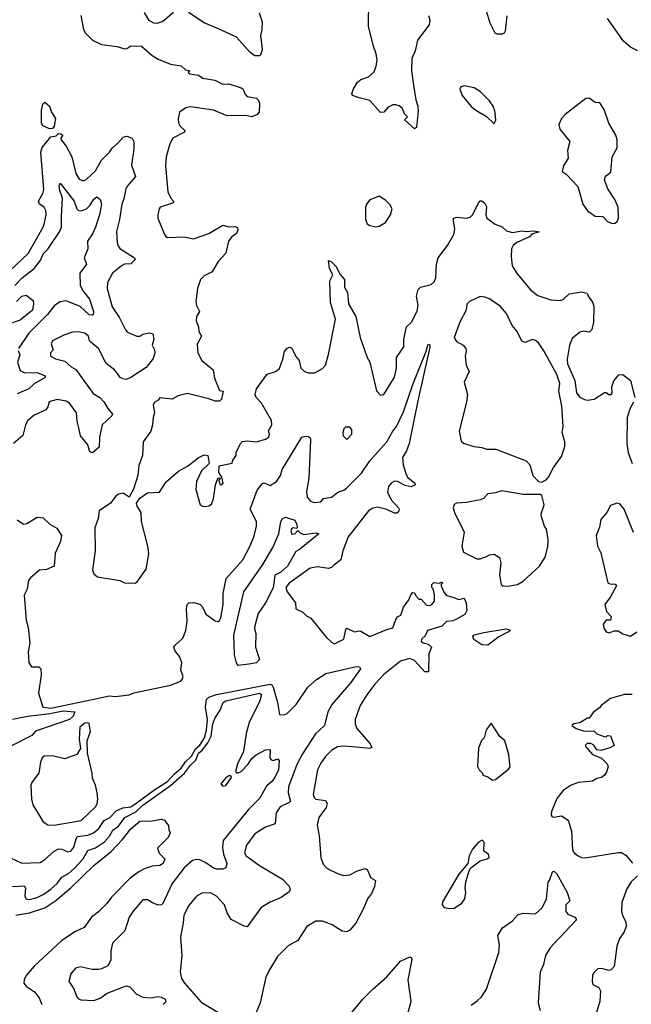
# Model space of a CAD drawing. Extents: x 1550320 to 1685906, y 509093 to 640511.
# Tile 377 of 532: x 1646551 to 1650540, y 579606 to 586029. Entities that reach past the tile are written whole.
import ezdxf

# ---------------------------------------------------------------- set-up
doc = ezdxf.new("R2010")
doc.units = 0

msp = doc.modelspace()

# ---------------------------------------------------------------- linework, layer by layer
at = {"layer": '0CON20XD'}
for points in [[(1649216.2, 586055), (1649226.2, 586025), (1649221.2, 585995), (1649145.8, 585895), (1649130, 585825), (1649107.5, 585775), (1649106.5, 585695), (1649119.2, 585600.8), (1649135.6, 585505), (1649148.6, 585465), (1649150, 585435), (1649138.8, 585325), (1649125, 585316.7), (1649060, 585375), (1649080, 585395), (1649060, 585415), (1649045, 585452.5), (1649025.7, 585465.7), (1649005, 585473.3), (1648985, 585472.5), (1648955, 585457.5), (1648925, 585426), (1648905, 585424.3), (1648835, 585502.5), (1648765, 585518.1), (1648721.4, 585535), (1648718.2, 585545), (1648725, 585572.5), (1648755, 585621.9), (1648775, 585638.1), (1648825, 585656), (1648862.1, 585687.9), (1648876.5, 585725), (1648882.5, 585765), (1648876.5, 585805), (1648857.7, 585855), (1648825.8, 585985), (1648827.9, 586157.9)], [(1646950, 586055), (1646967.5, 585965), (1646980.7, 585940.7), (1647026.2, 585895), (1647085, 585866.4), (1647187, 585853), (1647235, 585838.8), (1647249.5, 585840.5), (1647275, 585858), (1647345, 585856.7), (1647415, 585794.3), (1647455, 585770.6), (1647535, 585738.6), (1647605, 585727.1), (1647631.7, 585701.7), (1647658.3, 585698.3), (1647650, 585685), (1647660, 585675), (1647716.2, 585666.2), (1647745, 585646.2), (1647823.8, 585633.8), (1647875, 585608.6), (1647915, 585610.6), (1647995, 585584.4), (1648007.8, 585575), (1648020.4, 585545), (1648035, 585528.2), (1648096.2, 585516.2), (1648106.8, 585506.8), (1648114.8, 585484.8), (1648113.8, 585425), (1648100, 585410), (1648065, 585395.9), (1648025, 585403.8), (1647905, 585402.5), (1647815, 585437.5), (1647665, 585461.1), (1647635, 585454.3), (1647593.8, 585425), (1647583.8, 585385), (1647585.7, 585355), (1647597.1, 585335), (1647628.8, 585305), (1647626.7, 585295), (1647550.6, 585255), (1647529.4, 585219.4)], [(1647554.5, 586075.5), (1647485, 586016), (1647445, 586004), (1647425, 586006), (1647394.3, 586024.3), (1647365.5, 586075.5)], [(1648113, 586073), (1648132.2, 586015), (1648131.1, 585965), (1648122, 585925), (1648132, 585835), (1648122.5, 585797.5), (1648115, 585792.5), (1648085, 585793.8), (1648055, 585813.8), (1647965, 585914.3), (1647848, 585968), (1647755, 586008.1), (1647652, 586075)], [(1649727.1, 586052.9), (1649716.8, 585953.2), (1649709.7, 585940.3), (1649695, 585934.2), (1649664.1, 585934.1), (1649651.2, 585941.2), (1649618.9, 586005), (1649595.5, 586085)], [(1650583.3, 585825), (1650535, 585850), (1650489.3, 585889.3), (1650385, 586036.2)], [(1649645, 585350), (1649656, 585375), (1649650.8, 585435), (1649639.2, 585465), (1649615, 585498.8), (1649557.4, 585557.4), (1649515, 585584), (1649451.7, 585598.3), (1649428.3, 585591.7), (1649421.2, 585575), (1649436.2, 585535), (1649495, 585463.3), (1649525, 585438.8), (1649596.4, 585396.4), (1649645, 585350)], [(1650415, 584700), (1650435, 584701.2), (1650448.3, 584711.7), (1650456.1, 584733.9), (1650453.3, 584805), (1650433.3, 584855), (1650386, 584926), (1650365.6, 584985), (1650372.1, 585007.9), (1650407.1, 585035), (1650415.7, 585135), (1650447, 585193), (1650447.1, 585245), (1650438.6, 585275), (1650393.5, 585353.5), (1650362.7, 585442.7), (1650335, 585486.7), (1650305, 585489.2), (1650265, 585517.5), (1650242.5, 585515), (1650109.5, 585410.5), (1650085.7, 585385), (1650067.5, 585345), (1650074.5, 585314.5), (1650138, 585235), (1650122.9, 585175), (1650128, 585125), (1650096.7, 585075), (1650088.3, 585038.3), (1650115, 585020), (1650190.5, 584940.5), (1650224.2, 584825), (1650255, 584781.4), (1650305, 584747.9), (1650355, 584744.3), (1650385, 584711.5), (1650415, 584700)], [(1646745, 585316.5), (1646725, 585324.5), (1646705, 585336.7), (1646694.1, 585354.1), (1646692.2, 585437.8), (1646702.7, 585477.3), (1646715, 585490), (1646745, 585463.8), (1646759.4, 585425), (1646784.4, 585385), (1646775.6, 585334.4), (1646765, 585318), (1646745, 585316.5)], [(1646446.5, 584353.5), (1646607.1, 584502.9), (1646704.5, 584675), (1646710.4, 584695), (1646722.7, 584755), (1646721.3, 584785), (1646709.5, 584805), (1646680.6, 584825), (1646673.1, 584845), (1646702.2, 584895), (1646708.8, 584921.2), (1646688.8, 585165), (1646697.9, 585195), (1646755, 585264.5), (1646788.8, 585271.2), (1646803.3, 585286.7), (1646820, 585285), (1646832.5, 585275), (1646820, 585255), (1646821.2, 585245), (1646853.2, 585203.2), (1646890, 585135), (1646918.1, 585025), (1646937.9, 584987.9), (1646965, 584977.5), (1646985, 584986), (1647045, 585043.3), (1647085, 585113.1), (1647136.8, 585165), (1647156.6, 585193.4), (1647193.9, 585225), (1647225, 585262.7), (1647248.9, 585268.9), (1647285, 585256.7), (1647295.2, 585235.2), (1647295.3, 585185), (1647279.1, 585079.1), (1647307.1, 585005), (1647253.8, 584945), (1647243.8, 584925), (1647229.3, 584860.7), (1647216.1, 584825), (1647202.5, 584725), (1647182.2, 584647.8), (1647185.6, 584575), (1647190.5, 584555), (1647205, 584536.7), (1647300.8, 584475), (1647304.2, 584465), (1647275, 584437.3), (1647235, 584434), (1647215.9, 584424.1), (1647155.5, 584374.5), (1647123.5, 584315), (1647120.9, 584275), (1647154.6, 584155), (1647199.1, 584089.1), (1647240.6, 584005), (1647255, 583990.6), (1647315, 583964.4), (1647335, 583964.4), (1647355, 583977.5), (1647395, 583986.2), (1647419.3, 583979.3), (1647425.8, 583945), (1647416, 583905), (1647430, 583875), (1647432, 583855), (1647422.3, 583817.7), (1647375, 583761.1), (1647275, 583694.4), (1647245, 583682.5), (1647225.9, 583685.9), (1647206.7, 583695), (1647194.2, 583714.2), (1647170, 583745), (1647115, 583786), (1647064.4, 583885), (1647014, 583925), (1647005.8, 583935), (1646999.2, 583965), (1646975, 583984.2), (1646935, 583992.9), (1646895, 583990.8), (1646838.3, 583971.7), (1646765.7, 583935), (1646757.1, 583915), (1646769.2, 583875), (1646752.9, 583855), (1646752.9, 583835), (1646785, 583815.5), (1646845, 583800.9), (1646885.7, 583765), (1646916.6, 583746.6), (1647030.9, 583590.9), (1647072.9, 583565), (1647102, 583535), (1647125, 583492.9), (1647155.8, 583455), (1647152, 583445), (1647089.4, 583385), (1647071.8, 583305), (1647069.4, 583240.6), (1647025, 583202.5), (1647009.3, 583209.3), (1646996.2, 583255), (1646948, 583315), (1646937, 583367), (1646925, 583410), (1646920.8, 583465), (1646875, 583527.5), (1646855, 583540), (1646795, 583551.4), (1646743.8, 583536.2), (1646735.5, 583504.5), (1646721.2, 583485), (1646645, 583448.1), (1646605, 583413.8), (1646589.4, 583385), (1646572.5, 583317.5), (1646510.8, 583265)], [(1647529.4, 585219.4), (1647505.5, 585135), (1647501.5, 585075), (1647518, 584905), (1647535.8, 584865), (1647553.3, 584845), (1647553.3, 584835), (1647468, 584805), (1647460, 584795), (1647452.5, 584755), (1647452.5, 584735), (1647495, 584626.7), (1647505, 584613.8), (1647515, 584608.8), (1647622.3, 584612.3), (1647685, 584600), (1647785, 584634.5), (1647875, 584688), (1647915, 584678), (1647955, 584680), (1647972.5, 584672.5), (1647973.8, 584655), (1647965.7, 584635), (1647935, 584611.4), (1647913.1, 584585), (1647896, 584505), (1647845, 584451.2), (1647805.5, 584384.5), (1647755, 584358.9), (1647729.4, 584335), (1647710.8, 584275), (1647699.7, 584190.3), (1647703.1, 584165), (1647724, 584125), (1647705, 584093.3), (1647702.1, 584065), (1647718, 584025), (1647718.8, 583995), (1647737.5, 583965), (1647708.8, 583911.2), (1647712, 583855), (1647739.2, 583805), (1647812, 583745), (1647821.1, 583691.1), (1647855, 583610), (1647877.5, 583605), (1647867, 583553), (1647855, 583540), (1647825, 583540), (1647785.6, 583555.6), (1647645, 583590.8), (1647585, 583575.7), (1647545, 583554), (1647465, 583562.5), (1647455, 583547.5), (1647430, 583535), (1647422.5, 583515), (1647431.2, 583465), (1647422, 583435), (1647418, 583385), (1647406.2, 583345), (1647356, 583275), (1647352, 583185), (1647328.8, 583121.2), (1647322, 583055), (1647293.2, 582966.8), (1647265, 582913.8), (1647225, 582940), (1647195, 582933.8), (1647178.3, 582921.7), (1647143.3, 582875), (1647070, 582825), (1647062.5, 582775), (1647042, 582715), (1647042.2, 582565), (1647025, 582440), (1647035, 582413.3), (1647057.5, 582395), (1647205, 582371.2), (1647235, 582356.2), (1647305, 582353.3), (1647318, 582362), (1647375.8, 582445), (1647392.5, 582545), (1647387.1, 582595), (1647344.4, 582755), (1647344.2, 582815), (1647316.7, 582855), (1647313.3, 582875), (1647335, 582906.7), (1647385, 582942.5), (1647463.6, 582946.4), (1647506.7, 583015), (1647586.4, 583083.6), (1647644.5, 583115.5), (1647715, 583171.2), (1647755, 583190), (1647777.5, 583185), (1647787, 583133), (1647736, 583085), (1647704.3, 583015.7), (1647700, 582965), (1647728, 582865), (1647745, 582855.7), (1647765, 582854.4), (1647785, 582858), (1647801.2, 582868.8), (1647815, 582902.5), (1647828.8, 582995), (1647843, 583037), (1647855, 583040), (1647860, 583035), (1647850, 583025), (1647857, 582997), (1647870, 582995), (1647878.8, 583005), (1647870, 583045), (1647850, 583075), (1647851.7, 583118.3), (1647937.5, 583135), (1647940, 583155), (1647962.5, 583185), (1647962.5, 583205), (1647990, 583265), (1648005, 583276.7), (1648035, 583282), (1648095, 583276), (1648155, 583292), (1648176, 583305), (1648180, 583325), (1648173.9, 583346.1), (1648196.2, 583385), (1648194, 583415), (1648127.3, 583527.3), (1648093.9, 583563.9), (1648086.2, 583585), (1648095, 583620), (1648165, 583715.8), (1648220, 583735), (1648245, 583754), (1648268.1, 583815), (1648277.1, 583865), (1648295, 583886.2), (1648313.6, 583893.6), (1648325.8, 583885.8), (1648351.1, 583831.1), (1648372.9, 583805), (1648384.3, 583755), (1648408.8, 583735), (1648435, 583725.6), (1648475, 583725.6), (1648526.3, 583753.7), (1648545, 583776.2), (1648565.3, 583844.7), (1648610.4, 584075), (1648578.5, 584185), (1648574.6, 584325), (1648593.3, 584365), (1648570.8, 584405), (1648565, 584457.5), (1648585, 584450), (1648615, 584418), (1648638.8, 584368.8), (1648670, 584335), (1648670, 584285), (1648689.1, 584249.1), (1648696.2, 584176.2), (1648743.4, 584093.4), (1648770.6, 583955), (1648816.2, 583825), (1648834.1, 583794.1), (1648877.7, 583607.7), (1648905, 583580), (1648926.7, 583585), (1648995, 583697.5), (1649009.2, 583755), (1649008.6, 583825), (1649055.5, 583894.5), (1649056.9, 583945), (1649074.5, 584025), (1649107.1, 584055), (1649142.2, 584127.8), (1649149.5, 584165), (1649140, 584225), (1649150.6, 584269.4), (1649165, 584284), (1649235, 584300.8), (1649255, 584318.8), (1649265.7, 584345), (1649270, 584435), (1649280.8, 584475), (1649341.2, 584555), (1649383, 584627), (1649388.1, 584665), (1649379.2, 584715), (1649381.2, 584735), (1649405, 584740), (1649465, 584734.4), (1649488.6, 584741.4), (1649503.7, 584756.3), (1649545, 584835.3), (1649555, 584846.8), (1649565, 584847.9), (1649585, 584831.5), (1649595, 584810), (1649592.1, 584755), (1649597.1, 584735), (1649652.5, 584695), (1649697.8, 584677.8), (1649725, 584652.5), (1649765, 584640), (1649825, 584652.5), (1649855, 584647.5), (1649905, 584652.5), (1649940, 584645), (1649890.5, 584629.5), (1649875, 584612.9), (1649794, 584576), (1649768.9, 584555), (1649759.2, 584535), (1649756.2, 584485), (1649763.8, 584423.8), (1649795, 584370), (1649885, 584264.3), (1649930.2, 584230.2), (1650015, 584201.1), (1650075, 584196.9), (1650095.5, 584204.5), (1650135, 584240), (1650215.9, 584254.1), (1650250, 584245), (1650265, 584216.7), (1650286.5, 584186.5), (1650295, 584160), (1650293.3, 584055), (1650281.4, 584008.6), (1650265, 583990.8), (1650225, 583996.7), (1650205, 583990.8), (1650155, 583950), (1650136.7, 583905), (1650121.4, 583815), (1650123, 583783), (1650170.8, 583675), (1650182.5, 583595), (1650205, 583566.7), (1650235, 583551.2), (1650255, 583546.7), (1650297.3, 583552.7), (1650365, 583596.7), (1650377, 583597), (1650393.6, 583583.6), (1650407.5, 583585), (1650416, 583595), (1650413.8, 583635), (1650425, 583672.5), (1650458.3, 583711.7), (1650485, 583713.8), (1650535.6, 583675.6), (1650563.3, 583565)], [(1646520.3, 584295), (1646568.1, 584345), (1646644.7, 584405), (1646683.4, 584455), (1646707.3, 584502.7), (1646735, 584532.7), (1646811.6, 584645), (1646822.6, 584675), (1646824.6, 584745.4), (1646830.7, 584865), (1646812, 584915), (1646808.2, 584945), (1646815, 584961.4), (1646905.3, 584845), (1646924.4, 584795), (1646935, 584784.5), (1646955, 584781.1), (1646986.7, 584795), (1647011.5, 584818.5), (1647035, 584858.6), (1647055, 584874), (1647075, 584856), (1647083.6, 584825), (1647071.5, 584755), (1647044.7, 584675), (1647025, 584631.1), (1646992.7, 584585), (1646994.6, 584535), (1646970.4, 584475), (1646986.7, 584435), (1646943.5, 584375), (1646946.4, 584295), (1646965, 584258.6), (1647005.8, 584205), (1647031.5, 584125), (1647030, 584105), (1647025, 584100.8), (1647005, 584104.6), (1646945, 584156.9), (1646855, 584194.6), (1646815, 584188.9), (1646778.9, 584165), (1646732.7, 584105), (1646610.4, 583985), (1646543.5, 583885)], [(1648873, 584677), (1648895, 584681.2), (1648937.5, 584705), (1648968.8, 584755), (1648980, 584795), (1648965, 584822.5), (1648939.3, 584849.3), (1648895, 584876.7), (1648835, 584853.8), (1648812, 584825), (1648805.8, 584805), (1648806.1, 584726.1), (1648817.7, 584697.7), (1648835, 584686.2), (1648873, 584677)], [(1646530.2, 584189.8), (1646566, 584225), (1646592.5, 584232.5), (1646638, 584198), (1646640.8, 584175), (1646634.3, 584135), (1646555, 584069.1), (1646465, 584038.1)], [(1649955, 583012.5), (1649983.6, 583026.4), (1650000, 583045), (1650033, 583107), (1650085, 583180), (1650106.9, 583245), (1650107.1, 583275), (1650088.6, 583335), (1650095.7, 583375), (1650087.7, 583507.7), (1650066.2, 583605), (1650073.3, 583655), (1650054.4, 583715), (1649969.3, 583869.3), (1649935, 583920), (1649915, 583936.1), (1649895, 583942.7), (1649845, 583923.1), (1649825, 583932.5), (1649796.2, 583995), (1649763.3, 584035), (1649725, 584113.1), (1649687.1, 584157.1), (1649615, 584207.3), (1649585, 584219.1), (1649555, 584222.2), (1649485, 584191.4), (1649467.4, 584172.6), (1649461.9, 584135), (1649421.4, 584055), (1649384.2, 583955), (1649400.6, 583930.6), (1649442.5, 583905), (1649460, 583885), (1649463.3, 583865), (1649456.7, 583835), (1649463.8, 583775), (1649482, 583735), (1649450.6, 583665), (1649470.8, 583585), (1649464.2, 583535), (1649418, 583345), (1649429.7, 583279.7), (1649445, 583266), (1649513.9, 583243.9), (1649565, 583238.8), (1649598.3, 583228.3), (1649657.3, 583227.3), (1649855, 583150.8), (1649878, 583125), (1649897.5, 583055), (1649935, 583017.5), (1649955, 583012.5)], [(1648532, 582905), (1648585, 582913.3), (1648630.6, 582949.4), (1648665, 582960.4), (1648684.5, 582975), (1648779.9, 583070.1), (1648835, 583150.9), (1648945, 583274.5), (1648984.6, 583345), (1649008.5, 583375), (1649055, 583470), (1649115, 583650), (1649199.6, 583860.4), (1649215, 583912.5), (1649225, 583907.5), (1649225, 583892.5), (1649148.4, 583541.6), (1649090.2, 583265), (1649074.5, 583215.5), (1649047, 583173), (1649051.2, 583125), (1649071.6, 583061.6), (1649083, 583043), (1649127.1, 583005), (1649129.2, 582995), (1649105, 582980.6), (1649065, 582990.9), (1649014.4, 583015.6), (1648995, 583017.8), (1648975, 583008.1), (1648956, 582984), (1648949.2, 582945), (1648975, 582895.6), (1649020.6, 582845), (1649025.6, 582835), (1649020.7, 582819.3), (1649010.6, 582809.4), (1648995, 582808.9), (1648945, 582833.2), (1648885, 582848.8), (1648855, 582843.6), (1648826.7, 582825), (1648692.5, 582655), (1648658.2, 582565), (1648645.4, 582504.6), (1648600.3, 582469.7), (1648584, 582455), (1648565, 582448.2), (1648495, 582459.5), (1648445, 582451.9), (1648307.6, 582352.4), (1648287.5, 582325), (1648295, 582297.5), (1648350, 582225), (1648352.5, 582185), (1648397.5, 582165), (1648420.7, 582140.7), (1648450, 582125), (1648550.5, 582000.5), (1648585, 581967.5), (1648605, 581957.5), (1648665, 581987.5), (1648678.3, 582051.7), (1648685, 582060), (1648735, 582036.7), (1648765, 582043.3), (1648775, 582040), (1648835, 582006.2), (1648945, 582051.2), (1648985, 582061.2), (1649005, 582116.7), (1649015, 582133.3), (1649037.5, 582145), (1649053.9, 582196.1), (1649090, 582245), (1649102.3, 582277.7), (1649115, 582292.5), (1649125, 582290), (1649135, 582270), (1649155, 582250), (1649168.3, 582248.3), (1649205, 582210), (1649225, 582207.5), (1649240, 582215), (1649257, 582237), (1649256.4, 582276.4), (1649247, 582317), (1649240, 582325), (1649240, 582345), (1649253, 582357), (1649287.5, 582352.5), (1649305, 582360), (1649310, 582355), (1649300, 582345), (1649300, 582335), (1649317.5, 582295), (1649335, 582272.5), (1649375, 582262.5), (1649415, 582247.5), (1649450, 582255), (1649463.3, 582225), (1649466.7, 582175), (1649455, 582150), (1649405, 582120), (1649375, 582107.5), (1649335, 582103.3), (1649305, 582072.5), (1649210, 582045), (1649195, 582010), (1649171.7, 581988.3), (1649170, 581975), (1649182.5, 581965), (1649216.1, 581956.1), (1649236.4, 581936.4), (1649218.6, 581891.4), (1649216.7, 581775), (1649193.3, 581775), (1649125, 581850), (1649092.4, 581862.4), (1649035, 581844.4), (1648925, 581756.7), (1648867.8, 581695), (1648815, 581625.8), (1648771.4, 581555), (1648740, 581465), (1648739.2, 581435), (1648750, 581405), (1648836.7, 581305), (1648847.5, 581282.5), (1648834.2, 581275.8), (1648722.5, 581285), (1648665, 581289.6), (1648624.5, 581285.5), (1648586, 581265), (1648545, 581222.5), (1648515, 581180), (1648493.5, 581135), (1648465.5, 580975), (1648471.9, 580955), (1648482, 580945), (1648545, 580935.6), (1648557, 580917), (1648550.5, 580889.5), (1648502.3, 580825), (1648491.2, 580775), (1648503.6, 580705), (1648516, 580565), (1648531.2, 580521.2), (1648554, 580495), (1648573.1, 580483.1), (1648635, 580454.3), (1648665, 580447.1), (1648705, 580450), (1648755, 580476), (1648805, 580492.5), (1648816.1, 580486.1), (1648840.5, 580430.5), (1648872.5, 580415), (1648864.2, 580375), (1648845, 580328.8), (1648820, 580295), (1648795.5, 580235), (1648742.5, 580135), (1648705, 580090.8), (1648685, 580079.2), (1648655, 580084), (1648588.8, 580125), (1648525, 580149.4), (1648482, 580148), (1648424.2, 580115), (1648365, 580022), (1648302.6, 579987.4), (1648232.2, 579917.8), (1648175.8, 579825), (1648156.6, 579783.4), (1648118.6, 579615), (1648073.8, 579505)], [(1646540.3, 583870.3), (1646551.7, 583841.7), (1646537.3, 583795), (1646555, 583741.4), (1646585, 583726.2), (1646665, 583727.4), (1646716.7, 583705), (1646716.7, 583695), (1646645, 583653.3), (1646609.6, 583620.4), (1646535, 583588.2)], [(1650554.5, 583535), (1650531.8, 583495), (1650513.3, 583435), (1650510, 583265), (1650518.9, 583205), (1650544.8, 583134.8)], [(1648685, 583290), (1648716.7, 583325), (1648717.5, 583355), (1648705, 583370), (1648675, 583370), (1648665, 583360), (1648657.5, 583335), (1648660, 583315), (1648685, 583290)], [(1646535, 582767.5), (1646575, 582737.5), (1646598.3, 582741.7), (1646665, 582784), (1646705, 582778.8), (1646747.7, 582737.7), (1646793, 582713), (1646823.3, 582663.3), (1646817.5, 582625), (1646781.9, 582548.1), (1646776.7, 582465), (1646725, 582443.1), (1646681.1, 582438.9), (1646621.4, 582388.6), (1646609.2, 582370.8), (1646599.2, 582315), (1646580, 582275), (1646592.1, 582112.1), (1646606.8, 582065), (1646616.2, 581963.8), (1646607.1, 581905), (1646611.5, 581835), (1646628.2, 581808.2), (1646675, 581807.8), (1646688.9, 581795), (1646691.1, 581755), (1646674.7, 581635), (1646701.9, 581545), (1646755, 581538.2), (1647065, 581602.9), (1647135, 581619.4), (1647175, 581614.1), (1647265, 581625.6), (1647295, 581638.1), (1647535, 581689), (1647600.9, 581715), (1647611.5, 581725), (1647617.5, 581745), (1647601.1, 581785), (1647608.5, 581835), (1647592.9, 581875), (1647562.1, 581915), (1647557.3, 581935), (1647562.6, 581947.4), (1647615.8, 581994.2), (1647634, 582045), (1647643.3, 582105), (1647638, 582185), (1647643.6, 582215), (1647655, 582224.4), (1647685, 582226.7), (1647725, 582217.3), (1647741.4, 582201.4), (1647765, 582151.6), (1647825, 582107.5), (1647845, 582104.2), (1647855, 582108.8), (1647863.2, 582126.8), (1647877.1, 582215), (1647878.5, 582285), (1647896.5, 582383.5), (1648005.6, 582505), (1648055, 582596.2), (1648078.5, 582655), (1648096.1, 582723.9), (1648095.5, 582755), (1648054.5, 582835), (1648100.3, 582959.7), (1648135, 583004.3), (1648145, 583007.1), (1648185, 582990.6), (1648225, 583015.7), (1648252.9, 583055), (1648263.2, 583095), (1648391.4, 583305), (1648415, 583311.8), (1648435, 583309.5), (1648445, 583302), (1648448.4, 583288.4), (1648437.3, 583035), (1648422.2, 582952.2), (1648425.8, 582915), (1648448.3, 582888.3), (1648469.5, 582879.5), (1648515, 582884), (1648532, 582905)], [(1649735, 582333.8), (1649798, 582345), (1649835, 582366.7), (1649940.8, 582465), (1649977.3, 582522.7), (1649995, 582590), (1649997.1, 582635), (1649987.5, 582705), (1649973.8, 582725), (1649954, 582785), (1649951.2, 582805), (1649971.2, 582865), (1649956.1, 582926.1), (1649945, 582932.5), (1649835, 582931.4), (1649695, 582955.6), (1649655, 582941.9), (1649604.4, 582935.6), (1649576.7, 582905), (1649555, 582896), (1649465, 582879.2), (1649400, 582875), (1649385, 582866), (1649378.6, 582845), (1649386.7, 582815), (1649448.8, 582685), (1649433.9, 582595), (1649445, 582556.2), (1649532.4, 582512.4), (1649555, 582513.1), (1649595, 582526.7), (1649615, 582537.1), (1649645, 582541.5), (1649680.9, 582520.9), (1649690, 582485), (1649680, 582405), (1649690.8, 582345), (1649701.4, 582335), (1649735, 582333.8)], [(1650555, 582683.3), (1650493.6, 582835), (1650465, 582871.4), (1650445, 582874.2), (1650405, 582860), (1650381.2, 582815), (1650341.1, 582768.9), (1650332.3, 582717.7), (1650310, 582665), (1650320, 582595), (1650341.4, 582551.4), (1650386.2, 582356.2), (1650398.8, 582348.8), (1650435, 582346.2), (1650443.3, 582335), (1650405, 582263.3), (1650366.2, 582215), (1650378.8, 582168.8), (1650407.5, 582135), (1650405, 582112.5), (1650375, 582112.5), (1650356.7, 582085), (1650362, 582055), (1650375, 582036.7), (1650395, 582030), (1650428.3, 582041.7), (1650455, 582042.5), (1650485, 582023.3), (1650535, 582007.5), (1650576.2, 582035)], [(1647975, 581817.4), (1647965, 581833.5), (1647952.7, 581885), (1647946.8, 582013.2), (1648013.4, 582296.6), (1648135.8, 582475), (1648201.4, 582585), (1648240, 582675), (1648253.5, 582755), (1648265, 582776), (1648285, 582784.2), (1648345, 582763.8), (1648359.4, 582735), (1648360, 582715), (1648355, 582710), (1648335, 582714), (1648322.6, 582707.4), (1648318.6, 582695), (1648325, 582674), (1648345, 582676.2), (1648365, 582697.5), (1648380.9, 582680.9), (1648405, 582671.1), (1648485, 582681.4), (1648501.2, 582675), (1648376, 582574), (1648351, 582559), (1648296.7, 582465), (1648255, 582425.5), (1648214, 582405), (1648205, 582322), (1648155, 582225.2), (1648107, 582155), (1648084.2, 582075), (1648083.2, 582055), (1648092.1, 582025), (1648089.3, 581935), (1648115.5, 581854.5), (1648095.5, 581834.5), (1648045, 581824.9), (1647975, 581817.4)], [(1649605, 581950), (1649565, 581952.1), (1649513.3, 581985), (1649505.5, 582004.5), (1649514.7, 582015.3), (1649578.4, 582031.6), (1649724.4, 582054.4), (1649748.9, 582048.9), (1649738.6, 582035), (1649676.3, 582003.7), (1649605, 581950)], [(1646455, 580580), (1646565, 580527.5), (1646685, 580531.4), (1646715, 580550), (1646775, 580605.4), (1646805, 580620.8), (1646825, 580619.2), (1646865, 580600.6), (1646885, 580605.6), (1646905, 580631.9), (1646918.4, 580685), (1646928.3, 580701.7), (1646995, 580709.8), (1647032.1, 580725), (1647066.8, 580753.2), (1647101.8, 580805), (1647138.2, 580825), (1647180.6, 580869.4), (1647223.1, 580886.9), (1647275.7, 580895), (1647318.1, 580921.9), (1647432.2, 581007.8), (1647515, 581059.4), (1647560.2, 581109.8), (1647605, 581147.2), (1647632.9, 581187.1), (1647672.3, 581225), (1647697.9, 581272.2), (1647725, 581296.4), (1647755.6, 581345), (1647770.2, 581395), (1647774.9, 581465), (1647762.3, 581547.7), (1647770, 581595), (1647785, 581610.6), (1647833.8, 581626.2), (1648184.6, 581694.6), (1648198.1, 581688.1), (1648205.2, 581675), (1648231.8, 581575), (1648245, 581496.2), (1648273.5, 581493.5), (1648295, 581503.1), (1648355, 581562.5), (1648431.3, 581675), (1648487.4, 581725), (1648547.5, 581765), (1648745, 581809.8), (1648767.5, 581807.5), (1648774.5, 581795), (1648710.4, 581705), (1648588.8, 581565), (1648561.2, 581515), (1648538.9, 581425), (1648480.1, 581369.9), (1648395, 581240), (1648358.9, 581171.1), (1648304, 581025), (1648301.1, 580985), (1648317.6, 580932.4), (1648308, 580922), (1648250, 580895), (1648224.3, 580854.3), (1648216.8, 580783.2), (1648155, 580761.9), (1648085, 580718.1), (1648030, 580645), (1648018.1, 580595), (1648028.6, 580575), (1648115, 580511.5), (1648265, 580423.3), (1648307.8, 580377.8), (1648314.4, 580355), (1648309.3, 580340.7), (1648256.3, 580303.7), (1648185, 580273.1), (1648125, 580237.8), (1648035, 580111.4), (1648015, 580115.7), (1647930.3, 580160.3), (1647905, 580203.3), (1647885.7, 580255), (1647835, 580311.4), (1647795, 580334.4), (1647738.8, 580331.2), (1647705, 580312), (1647655, 580251.2), (1647621.5, 580188.5), (1647618.1, 580138.1), (1647600, 580045), (1647607.5, 579925), (1647597.6, 579817.6), (1647606.9, 579775), (1647625.8, 579745), (1647735, 579621.2), (1647844.3, 579554.3)], [(1647535, 581034.4), (1647626.6, 581113.4), (1647665, 581167), (1647700.8, 581199.2), (1647716.4, 581245), (1647744.1, 581265.9), (1647777.8, 581312.2), (1647800.6, 581355), (1647811.7, 581435), (1647824.8, 581475.2), (1647857.7, 581525), (1647878.8, 581575), (1647895, 581586.1), (1648115, 581635.2), (1648127.7, 581627.7), (1648117.7, 581585), (1648047.6, 581445), (1648028.2, 581371.8), (1648010.9, 581255), (1647971.3, 581175), (1647958.8, 581125), (1647965, 581116.7), (1647975, 581116), (1647995, 581125.7), (1648039.9, 581170.1), (1648065, 581210), (1648093, 581233), (1648155, 581266), (1648185, 581267.5), (1648182.5, 581215), (1648190.7, 581200.7), (1648205, 581197.5), (1648235, 581207.5), (1648243.3, 581195), (1648238.5, 581135), (1648215.2, 581084.8), (1648195, 581059.1), (1648160, 581030), (1648115, 580948.8), (1648042.6, 580877.4), (1647879.1, 580675), (1647872.6, 580627.4), (1647880, 580585), (1647902.2, 580525), (1647895, 580496.7), (1647875, 580488), (1647835, 580488.1), (1647815, 580494.6), (1647765, 580530), (1647725, 580549.1), (1647705, 580551.8), (1647678, 580545), (1647623.9, 580496.1), (1647545.7, 580394.3), (1647485, 580262.9), (1647475, 580254.4), (1647455, 580252.2), (1647417.4, 580267.4), (1647385, 580288.6), (1647355, 580287.1), (1647290.6, 580215), (1647265.5, 580174.5), (1647237.1, 580085), (1647156.2, 580005), (1647145.6, 579955), (1647145.7, 579895), (1647125, 579857.5), (1647085, 579836.9), (1647065, 579833.1), (1647024.2, 579834.2), (1646945, 579850), (1646915, 579842), (1646884.4, 579805.6), (1646872, 579755), (1646901.2, 579711.2), (1646924.3, 579654.3), (1646935, 579641.2), (1646950, 579635), (1647035, 579632), (1647075, 579647.5), (1647122, 579678), (1647245, 579727.1), (1647269.8, 579719.8), (1647311.4, 579675), (1647355, 579652.5), (1647405, 579649.4), (1647455, 579658), (1647473.9, 579653.9), (1647499.3, 579639.3), (1647505, 579622.5), (1647486.7, 579605)], [(1650545, 581627.5), (1650495, 581626.7), (1650405, 581600), (1650343.6, 581556.4), (1650335, 581542.5), (1650290.7, 581509.3), (1650265, 581472.5), (1650255, 581472.5), (1650205, 581443.3), (1650165, 581436.7), (1650152.5, 581425), (1650180, 581405), (1650235, 581387.5), (1650295, 581390), (1650315, 581370), (1650363, 581353), (1650375, 581350), (1650385, 581360), (1650405, 581356.7), (1650427.5, 581295), (1650400.8, 581279.2), (1650342.7, 581262.7), (1650315, 581266.7), (1650296.4, 581296.4), (1650275, 581307.5), (1650253, 581307), (1650240, 581295), (1650242.5, 581285), (1650287.5, 581235), (1650345, 581212), (1650383.3, 581175), (1650388.8, 581155), (1650379.1, 581120.9), (1650365, 581100), (1650345, 581086.7), (1650315, 581078.8), (1650287.7, 581062.3), (1650195, 581053.8), (1650146.7, 581035), (1650095, 581001.2), (1650055, 580948.8), (1650019.2, 580865), (1650016.2, 580845), (1650022.3, 580832.3), (1650035, 580826.2), (1650085, 580836.2), (1650127.3, 580807.3), (1650150.8, 580735), (1650155.8, 580615), (1650166.2, 580595), (1650193.3, 580575), (1650215, 580564.3), (1650238.3, 580561.7), (1650455, 580597.5), (1650475, 580595.8), (1650505, 580580), (1650547.4, 580527.4)], [(1646505, 581466.7), (1646605, 581486.9), (1646747.8, 581502.2), (1646835, 581519.8), (1646910, 581515), (1646900, 581485), (1646876, 581465), (1646655, 581388.9), (1646629.6, 581360.4), (1646497.6, 581292.4)], [(1646775, 580774.4), (1646951.2, 580805), (1647045, 580894.4), (1647055.9, 580914.1), (1647060.8, 580945), (1647056.2, 580985), (1647045.5, 581035), (1647025, 581081.2), (1647024.1, 581115), (1646993.6, 581243.6), (1646991.8, 581325), (1647012.6, 581385), (1647005, 581437.6), (1646995, 581443.3), (1646975, 581439.3), (1646942.9, 581415), (1646938.9, 581335), (1646947.1, 581275), (1646923.8, 581236.2), (1646845, 581208.6), (1646765, 581227.3), (1646710, 581225), (1646698, 581215), (1646686.9, 581185), (1646676.7, 581115), (1646633, 581057), (1646623.9, 581035), (1646626.9, 580945), (1646636.8, 580906.8), (1646705, 580796), (1646735, 580777.5), (1646775, 580774.4)], [(1649635, 581067.5), (1649655, 581072.5), (1649739.5, 581140.5), (1649748.8, 581155), (1649748.3, 581171.7), (1649741.4, 581235), (1649714.3, 581324.3), (1649682.9, 581352.9), (1649625, 581440), (1649593, 581397), (1649580, 581345), (1649563, 581327), (1649543, 581277), (1649537, 581157), (1649547.5, 581135), (1649570, 581115), (1649571.7, 581101.7), (1649605, 581090), (1649635, 581067.5)], [(1647875, 581030), (1647895, 581033.8), (1647932.5, 581085), (1647927, 581097), (1647915, 581096.7), (1647895, 581083.3), (1647863.3, 581045), (1647875, 581030)], [(1646505, 580375.3), (1646579.1, 580379.1), (1646589.6, 580365), (1646583.6, 580313.6), (1646592, 580295), (1646615, 580290.4), (1646665, 580303.1), (1646709.1, 580325), (1646755, 580357.5), (1646795.9, 580395), (1646825, 580435.4), (1646869.3, 580460.7), (1646906.8, 580493.2), (1646964.7, 580555), (1646995, 580610), (1647045, 580627.6), (1647103.9, 580666.1), (1647136.6, 580703.5), (1647158.5, 580741.5), (1647195, 580768.6), (1647237.1, 580825), (1647308.3, 580861.7), (1647353.1, 580905), (1647535, 581034.4)], [(1646525, 580187.1), (1646615, 580202.6), (1646715, 580236), (1646786.1, 580283.9), (1646883.9, 580366.1), (1647035, 580512), (1647147.1, 580602.9), (1647220.1, 580679.9), (1647275, 580750), (1647335, 580800.8), (1647415, 580802.9), (1647475, 580814), (1647497, 580807), (1647502.5, 580797.5), (1647521.7, 580771.7), (1647524.2, 580744.2), (1647533.3, 580725), (1647518.8, 580695), (1647450, 580625), (1647461.2, 580591.2), (1647497.5, 580555), (1647486.2, 580525), (1647465, 580511.4), (1647415, 580508.1), (1647368.3, 580491.7), (1647328.8, 580471.2), (1647270.7, 580429.3), (1647149.2, 580305), (1647120, 580265), (1647065, 580210), (1647018.6, 580175), (1646972.2, 580107.8), (1646915, 580082.1), (1646825, 580022.3), (1646645, 579854.6), (1646592.3, 579795), (1646579.2, 579765), (1646578.9, 579745), (1646595, 579722.7), (1646647.6, 579687.6), (1646678, 579648), (1646696.4, 579605)], [(1649355, 580230.4), (1649385, 580233.5), (1649433.7, 580266.3), (1649454.3, 580295), (1649461.4, 580335), (1649457.1, 580365), (1649461.4, 580405), (1649482, 580478), (1649494, 580496), (1649555, 580542.5), (1649600, 580555), (1649612.5, 580565), (1649607.5, 580585), (1649577.5, 580605), (1649580, 580665), (1649567, 580677), (1649543.3, 580665), (1649505, 580618.8), (1649483.3, 580575), (1649474.2, 580525.8), (1649415, 580455.6), (1649308.9, 580275), (1649306.5, 580255), (1649318.9, 580238.9), (1649355, 580230.4)], [(1649495, 579600.6), (1649535, 579628.6), (1649563.8, 579656.2), (1649594.4, 579705), (1649675.8, 579945), (1649681.2, 579995), (1649670, 580055), (1649700, 580105), (1649765, 580151.2), (1649799.3, 580190.7), (1649835, 580201.2), (1649915, 580196.2), (1649957.5, 580235), (1649986.9, 580295), (1649996.7, 580403.3), (1650006.7, 580415), (1650025, 580470), (1650035, 580474.2), (1650055, 580457.1), (1650122.5, 580335), (1650138, 580282), (1650112.5, 580255), (1650112.1, 580212.1), (1650125, 580194.2), (1650172.5, 580175), (1650181.2, 580165), (1650180, 580155), (1650036.9, 580003.1), (1650011.2, 579975), (1649980.4, 579925), (1649968.2, 579865), (1649945.4, 579815), (1649933.5, 579615), (1649944.5, 579565.5)], [(1650579.4, 580445), (1650539.2, 580405), (1650511.4, 580358.6), (1650479.1, 580270.9), (1650475.6, 580214.4), (1650483.1, 580185), (1650504.4, 580145), (1650506.9, 580115), (1650491.9, 580075), (1650463.3, 580035), (1650444.6, 579985.4), (1650427.6, 579852.4), (1650408.8, 579831.2), (1650395, 579826.2), (1650345, 579840), (1650322.3, 579837.7), (1650295, 579813.3), (1650286, 579795), (1650283.8, 579755), (1650290, 579735), (1650327.5, 579715), (1650338.8, 579695), (1650334.4, 579625), (1650312.2, 579555)], [(1648675, 579502), (1648789.9, 579640.1), (1648853.8, 579706.2), (1648945, 579785.4), (1649035, 579887.5), (1649095, 579916.2), (1649105, 579912.5), (1649108.3, 579898.3), (1649083.5, 579765), (1649102.9, 579625), (1649068.1, 579495)]]:
    msp.add_lwpolyline(points, dxfattribs=at)

doc.saveas('drawing.dxf')
